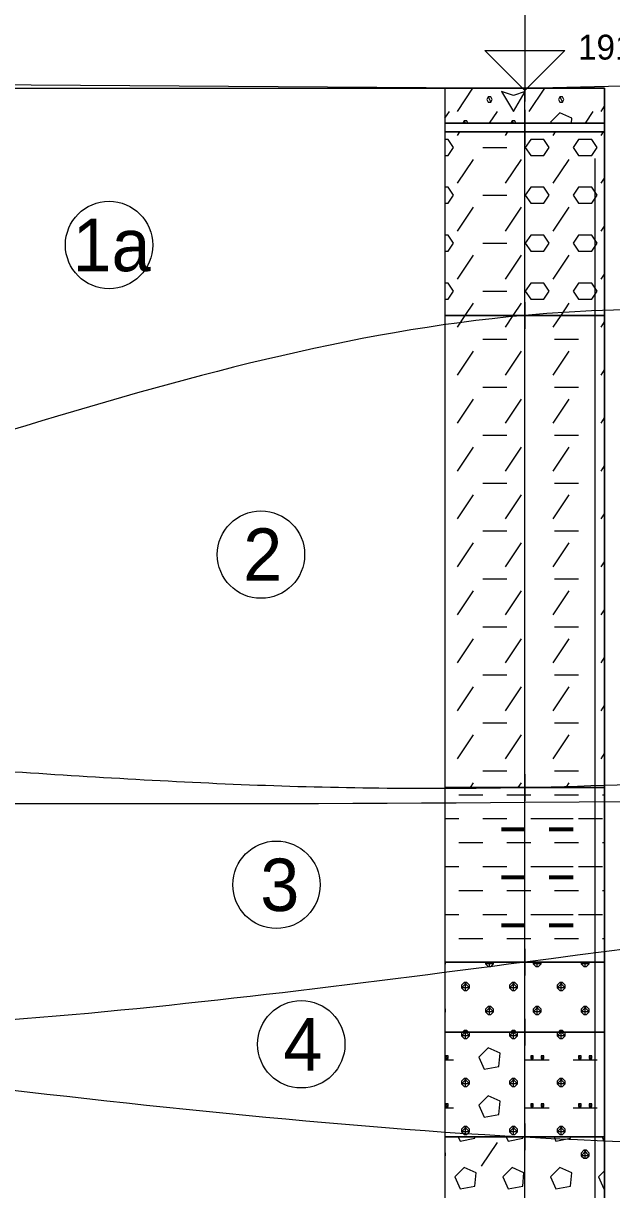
# Model space of a CAD drawing. Extents: x 3042 to 4120, y 576 to 2694.
# Drawn here: x 3391.93 to 3408.77, y 1581.88 to 1615.24 of the extents above; entities that cross this region are included whole.
import ezdxf

# ---------------------------------------------------------------- set-up
doc = ezdxf.new("R2010")
doc.units = 0
for name, color, linetype in [('11', 7, 'Continuous'), ('15', 7, 'Continuous'), ('17', 7, 'Continuous'), ('18', 7, 'Continuous'), ('51', 7, 'Continuous'), ('53', 7, 'Continuous'), ('56', 7, 'Continuous'), ('HPV', 7, 'Continuous'), ('pomocna', 7, 'Continuous'), ('rozhraní', 7, 'Continuous')]:
    doc.layers.add(name, color=color, linetype=linetype)

msp = doc.modelspace()

# ---------------------------------------------------------------- linework, layer by layer
at = {"layer": '11'}
msp.add_lwpolyline([(3376.602, 1613.588), (3406.282, 1613.388), (3454.612, 1614.538)], dxfattribs=at)
at = {"layer": '15'}
msp.add_lwpolyline([(3406.282, 1615.611), (3406.282, 1613.325), (3405.139, 1614.468), (3407.425, 1614.468), (3406.282, 1613.325)], dxfattribs=at)
at = {"layer": '18'}
msp.add_line((3406.282, 1563.388), (3406.282, 1613.388), dxfattribs=at)
at = {"layer": '51'}
for p, q in [((3404.354, 1612.724), (3404.797, 1613.388)), ((3406.411, 1612.724), (3406.855, 1613.388)), ((3408.469, 1612.724), (3408.568, 1612.872)), ((3403.996, 1612.529), (3404.125, 1612.724)), ((3404.545, 1612.457), (3404.51, 1612.388)), ((3405.274, 1612.388), (3405.497, 1612.724)), ((3405.916, 1612.457), (3405.882, 1612.388)), ((3407.021, 1612.419), (3407.035, 1612.388)), ((3408.017, 1612.388), (3408.24, 1612.724)), ((3404.354, 1612.038), (3404.421, 1612.138)), ((3405.726, 1612.038), (3405.793, 1612.138)), ((3407.097, 1612.038), (3407.164, 1612.138)), ((3408.469, 1612.038), (3408.536, 1612.138)), ((3405.078, 1611.695), (3405.764, 1611.695)), ((3404.354, 1610.666), (3404.811, 1611.352)), ((3405.726, 1610.666), (3406.183, 1611.352)), ((3407.097, 1610.666), (3407.554, 1611.352)), ((3408.469, 1610.666), (3408.568, 1610.815)), ((3405.078, 1610.323), (3405.764, 1610.323)), ((3404.354, 1609.295), (3404.811, 1609.98)), ((3405.726, 1609.295), (3406.183, 1609.98)), ((3407.097, 1609.295), (3407.554, 1609.98)), ((3408.469, 1609.295), (3408.568, 1609.443)), ((3405.078, 1608.952), (3405.764, 1608.952)), ((3404.354, 1607.923), (3404.811, 1608.609)), ((3405.726, 1607.923), (3406.183, 1608.609)), ((3407.097, 1607.923), (3407.554, 1608.609)), ((3408.469, 1607.923), (3408.568, 1608.071)), ((3405.078, 1607.58), (3405.764, 1607.58)), ((3404.579, 1606.888), (3404.811, 1607.237)), ((3405.95, 1606.888), (3406.183, 1607.237)), ((3407.322, 1606.888), (3407.554, 1607.237)), ((3404.354, 1606.551), (3404.579, 1606.888)), ((3405.726, 1606.551), (3405.95, 1606.888)), ((3407.097, 1606.551), (3407.322, 1606.888)), ((3408.469, 1606.551), (3408.568, 1606.7)), ((3405.078, 1606.209), (3405.764, 1606.209)), ((3407.135, 1606.209), (3407.821, 1606.209)), ((3404.354, 1605.18), (3404.811, 1605.866)), ((3405.726, 1605.18), (3406.183, 1605.866)), ((3407.097, 1605.18), (3407.554, 1605.866)), ((3408.469, 1605.18), (3408.568, 1605.328)), ((3405.078, 1604.837), (3405.764, 1604.837)), ((3407.135, 1604.837), (3407.821, 1604.837)), ((3404.354, 1603.808), (3404.811, 1604.494)), ((3405.726, 1603.808), (3406.183, 1604.494)), ((3407.097, 1603.808), (3407.554, 1604.494)), ((3408.469, 1603.808), (3408.568, 1603.957)), ((3405.078, 1603.465), (3405.764, 1603.465)), ((3407.135, 1603.465), (3407.821, 1603.465)), ((3404.354, 1602.437), (3404.811, 1603.122)), ((3405.726, 1602.437), (3406.183, 1603.122)), ((3407.097, 1602.437), (3407.554, 1603.122)), ((3408.469, 1602.437), (3408.568, 1602.585)), ((3405.078, 1602.094), (3405.764, 1602.094)), ((3407.135, 1602.094), (3407.821, 1602.094)), ((3404.354, 1601.065), (3404.811, 1601.751)), ((3405.726, 1601.065), (3406.183, 1601.751)), ((3407.097, 1601.065), (3407.554, 1601.751)), ((3408.469, 1601.065), (3408.568, 1601.213)), ((3405.078, 1600.722), (3405.764, 1600.722)), ((3407.135, 1600.722), (3407.821, 1600.722)), ((3404.354, 1599.693), (3404.811, 1600.379)), ((3405.726, 1599.693), (3406.183, 1600.379)), ((3407.097, 1599.693), (3407.554, 1600.379)), ((3408.469, 1599.693), (3408.568, 1599.842)), ((3405.078, 1599.351), (3405.764, 1599.351)), ((3407.135, 1599.351), (3407.821, 1599.351)), ((3404.354, 1598.322), (3404.811, 1599.008)), ((3405.726, 1598.322), (3406.183, 1599.008)), ((3407.097, 1598.322), (3407.554, 1599.008)), ((3408.469, 1598.322), (3408.568, 1598.47)), ((3405.078, 1597.979), (3405.764, 1597.979)), ((3407.135, 1597.979), (3407.821, 1597.979)), ((3404.354, 1596.95), (3404.811, 1597.636)), ((3405.726, 1596.95), (3406.183, 1597.636)), ((3407.097, 1596.95), (3407.554, 1597.636)), ((3408.469, 1596.95), (3408.568, 1597.099)), ((3405.078, 1596.607), (3405.764, 1596.607)), ((3407.135, 1596.607), (3407.821, 1596.607)), ((3404.354, 1595.579), (3404.811, 1596.264)), ((3405.726, 1595.579), (3406.183, 1596.264)), ((3407.097, 1595.579), (3407.554, 1596.264)), ((3408.469, 1595.579), (3408.568, 1595.727)), ((3405.078, 1595.236), (3405.764, 1595.236)), ((3407.135, 1595.236), (3407.821, 1595.236)), ((3404.354, 1594.207), (3404.811, 1594.893)), ((3405.726, 1594.207), (3406.183, 1594.893)), ((3407.097, 1594.207), (3407.554, 1594.893)), ((3408.469, 1594.207), (3408.568, 1594.355)), ((3405.078, 1593.864), (3405.764, 1593.864)), ((3407.135, 1593.864), (3407.821, 1593.864)), ((3404.723, 1593.388), (3404.811, 1593.521)), ((3406.094, 1593.388), (3406.183, 1593.521)), ((3407.466, 1593.388), (3407.554, 1593.521)), ((3404.392, 1593.178), (3405.078, 1593.178)), ((3405.764, 1593.178), (3406.45, 1593.178)), ((3407.135, 1593.178), (3407.821, 1593.178)), ((3408.507, 1593.178), (3408.568, 1593.178)), ((3403.996, 1592.493), (3404.392, 1592.493)), ((3405.078, 1592.493), (3405.764, 1592.493)), ((3406.45, 1592.493), (3407.135, 1592.493)), ((3406.983, 1592.493), (3407.669, 1592.493)), ((3407.821, 1592.493), (3408.507, 1592.493)), ((3405.611, 1592.226), (3406.297, 1592.226)), ((3405.611, 1592.188), (3406.297, 1592.188)), ((3405.611, 1592.15), (3406.297, 1592.15)), ((3406.983, 1592.226), (3407.669, 1592.226)), ((3406.983, 1592.188), (3407.669, 1592.188)), ((3406.983, 1592.15), (3407.669, 1592.15)), ((3404.392, 1591.807), (3405.078, 1591.807)), ((3405.764, 1591.807), (3406.45, 1591.807)), ((3407.135, 1591.807), (3407.821, 1591.807)), ((3408.507, 1591.807), (3408.568, 1591.807)), ((3403.996, 1591.121), (3404.392, 1591.121)), ((3405.078, 1591.121), (3405.764, 1591.121)), ((3406.45, 1591.121), (3407.135, 1591.121)), ((3406.983, 1591.121), (3407.669, 1591.121)), ((3407.821, 1591.121), (3408.507, 1591.121)), ((3405.611, 1590.854), (3406.297, 1590.854)), ((3405.611, 1590.816), (3406.297, 1590.816)), ((3405.611, 1590.778), (3406.297, 1590.778)), ((3406.983, 1590.854), (3407.669, 1590.854)), ((3406.983, 1590.816), (3407.669, 1590.816)), ((3406.983, 1590.778), (3407.669, 1590.778)), ((3404.392, 1590.435), (3405.078, 1590.435)), ((3405.764, 1590.435), (3406.45, 1590.435)), ((3407.135, 1590.435), (3407.821, 1590.435)), ((3408.507, 1590.435), (3408.568, 1590.435)), ((3403.996, 1589.749), (3404.392, 1589.749)), ((3405.078, 1589.749), (3405.764, 1589.749)), ((3406.45, 1589.749), (3407.135, 1589.749)), ((3406.983, 1589.749), (3407.669, 1589.749)), ((3407.821, 1589.749), (3408.507, 1589.749)), ((3405.611, 1589.483), (3406.297, 1589.483)), ((3405.611, 1589.445), (3406.297, 1589.445)), ((3405.611, 1589.406), (3406.297, 1589.406)), ((3406.983, 1589.483), (3407.669, 1589.483)), ((3406.983, 1589.445), (3407.669, 1589.445)), ((3406.983, 1589.406), (3407.669, 1589.406)), ((3404.392, 1589.064), (3405.078, 1589.064)), ((3405.764, 1589.064), (3406.45, 1589.064)), ((3407.135, 1589.064), (3407.821, 1589.064)), ((3408.507, 1589.064), (3408.568, 1589.064)), ((3405.268, 1588.263), (3405.268, 1588.388)), ((3406.64, 1588.263), (3406.64, 1588.388)), ((3408.012, 1588.263), (3408.012, 1588.388)), ((3404.583, 1587.578), (3404.583, 1587.806)), ((3405.954, 1587.578), (3405.954, 1587.806)), ((3407.326, 1587.578), (3407.326, 1587.806)), ((3405.268, 1586.892), (3405.268, 1587.12)), ((3406.64, 1586.892), (3406.64, 1587.12)), ((3408.012, 1586.892), (3408.012, 1587.12)), ((3404.545, 1586.435), (3404.498, 1586.388)), ((3404.575, 1586.388), (3404.621, 1586.435)), ((3404.583, 1586.388), (3404.583, 1586.435)), ((3404.583, 1586.206), (3404.583, 1586.388)), ((3405.916, 1586.435), (3405.87, 1586.388)), ((3405.946, 1586.388), (3405.992, 1586.435)), ((3405.954, 1586.388), (3405.954, 1586.435)), ((3405.954, 1586.206), (3405.954, 1586.388)), ((3407.288, 1586.435), (3407.242, 1586.388)), ((3407.318, 1586.388), (3407.364, 1586.435)), ((3407.326, 1586.388), (3407.326, 1586.435)), ((3407.326, 1586.206), (3407.326, 1586.388)), ((3403.996, 1585.596), (3404.24, 1585.596)), ((3406.297, 1585.596), (3406.983, 1585.596)), ((3407.669, 1585.596), (3408.355, 1585.596)), ((3404.583, 1584.834), (3404.583, 1585.063)), ((3405.954, 1584.834), (3405.954, 1585.063)), ((3407.326, 1584.834), (3407.326, 1585.063)), ((3403.996, 1584.225), (3404.24, 1584.225)), ((3406.297, 1584.225), (3406.983, 1584.225)), ((3407.669, 1584.225), (3408.355, 1584.225)), ((3404.583, 1583.463), (3404.583, 1583.691)), ((3405.954, 1583.463), (3405.954, 1583.691)), ((3407.326, 1583.463), (3407.326, 1583.691)), ((3405.04, 1582.548), (3405.497, 1583.234)), ((3408.012, 1582.777), (3408.012, 1583.006)), ((3408.568, 1582.419), (3408.393, 1582.244))]:
    msp.add_line(p, q, dxfattribs=at)
for points in [[(3403.996, 1612.388), (3408.568, 1612.388), (3408.568, 1613.388), (3403.996, 1613.388)], [(3403.996, 1612.138), (3408.568, 1612.138), (3408.568, 1612.388), (3403.996, 1612.388)], [(3403.996, 1606.888), (3408.568, 1606.888), (3408.568, 1612.138), (3403.996, 1612.138)], [(3403.996, 1593.388), (3408.568, 1593.388), (3408.568, 1606.888), (3403.996, 1606.888)], [(3403.996, 1588.388), (3408.568, 1588.388), (3408.568, 1593.388), (3403.996, 1593.388)], [(3403.996, 1586.388), (3408.568, 1586.388), (3408.568, 1588.388), (3403.996, 1588.388)], [(3403.996, 1583.388), (3408.568, 1583.388), (3408.568, 1586.388), (3403.996, 1586.388)], [(3403.996, 1569.388), (3408.568, 1569.388), (3408.568, 1583.388), (3403.996, 1583.388)]]:
    msp.add_lwpolyline(points, close=True, dxfattribs=at)
for points in [[(3405.23, 1613.143), (3405.192, 1613.067), (3405.23, 1612.99), (3405.307, 1612.99), (3405.345, 1613.067), (3405.307, 1613.143), (3405.23, 1613.143), (3405.307, 1612.99)], [(3405.611, 1613.295), (3405.954, 1612.724), (3406.297, 1613.295), (3405.954, 1613.181), (3405.611, 1613.295)], [(3407.288, 1613.143), (3407.25, 1613.067), (3407.288, 1612.99), (3407.364, 1612.99), (3407.402, 1613.067), (3407.364, 1613.143), (3407.288, 1613.143), (3407.364, 1612.99)], [(3404.655, 1612.388), (3404.621, 1612.457), (3404.545, 1612.457), (3404.579, 1612.388)], [(3406.027, 1612.388), (3405.992, 1612.457), (3405.916, 1612.457), (3405.95, 1612.388)], [(3407.616, 1612.388), (3407.631, 1612.533), (3407.288, 1612.686), (3407.021, 1612.419)], [(3403.996, 1611.466), (3404.087, 1611.466), (3404.24, 1611.695), (3404.087, 1611.924), (3403.996, 1611.924)], [(3406.45, 1611.466), (3406.831, 1611.466), (3406.983, 1611.695), (3406.831, 1611.924), (3406.45, 1611.924), (3406.297, 1611.695), (3406.45, 1611.466)], [(3407.821, 1611.466), (3408.202, 1611.466), (3408.355, 1611.695), (3408.202, 1611.924), (3407.821, 1611.924), (3407.669, 1611.695), (3407.821, 1611.466)], [(3403.996, 1610.095), (3404.087, 1610.095), (3404.24, 1610.323), (3404.087, 1610.552), (3403.996, 1610.552)], [(3406.45, 1610.095), (3406.831, 1610.095), (3406.983, 1610.323), (3406.831, 1610.552), (3406.45, 1610.552), (3406.297, 1610.323), (3406.45, 1610.095)], [(3407.821, 1610.095), (3408.202, 1610.095), (3408.355, 1610.323), (3408.202, 1610.552), (3407.821, 1610.552), (3407.669, 1610.323), (3407.821, 1610.095)], [(3403.996, 1608.723), (3404.087, 1608.723), (3404.24, 1608.952), (3404.087, 1609.18), (3403.996, 1609.18)], [(3406.45, 1608.723), (3406.831, 1608.723), (3406.983, 1608.952), (3406.831, 1609.18), (3406.45, 1609.18), (3406.297, 1608.952), (3406.45, 1608.723)], [(3407.821, 1608.723), (3408.202, 1608.723), (3408.355, 1608.952), (3408.202, 1609.18), (3407.821, 1609.18), (3407.669, 1608.952), (3407.821, 1608.723)], [(3403.996, 1607.352), (3404.087, 1607.352), (3404.24, 1607.58), (3404.087, 1607.809), (3403.996, 1607.809)], [(3406.45, 1607.352), (3406.831, 1607.352), (3406.983, 1607.58), (3406.831, 1607.809), (3406.45, 1607.809), (3406.297, 1607.58), (3406.45, 1607.352)], [(3407.821, 1607.352), (3408.202, 1607.352), (3408.355, 1607.58), (3408.202, 1607.809), (3407.821, 1607.809), (3407.669, 1607.58), (3407.821, 1607.352)], [(3403.996, 1588.324), (3404.011, 1588.34), (3404.011, 1588.388)], [(3403.996, 1588.355), (3404.011, 1588.34), (3403.996, 1588.34)], [(3405.154, 1588.388), (3405.154, 1588.34), (3405.23, 1588.263), (3405.307, 1588.263), (3405.383, 1588.34), (3405.383, 1588.388)], [(3405.334, 1588.388), (3405.383, 1588.34), (3405.154, 1588.34), (3405.203, 1588.388)], [(3406.526, 1588.388), (3406.526, 1588.34), (3406.602, 1588.263), (3406.678, 1588.263), (3406.754, 1588.34), (3406.754, 1588.388)], [(3406.706, 1588.388), (3406.754, 1588.34), (3406.526, 1588.34), (3406.575, 1588.388)], [(3407.897, 1588.388), (3407.897, 1588.34), (3407.974, 1588.263), (3408.05, 1588.263), (3408.126, 1588.34), (3408.126, 1588.388)], [(3408.077, 1588.388), (3408.126, 1588.34), (3407.897, 1588.34), (3407.946, 1588.388)], [(3404.545, 1587.806), (3404.468, 1587.73), (3404.468, 1587.654), (3404.545, 1587.578), (3404.621, 1587.578), (3404.697, 1587.654), (3404.697, 1587.73), (3404.621, 1587.806), (3404.545, 1587.806), (3404.697, 1587.654), (3404.468, 1587.654), (3404.621, 1587.806)], [(3405.916, 1587.806), (3405.84, 1587.73), (3405.84, 1587.654), (3405.916, 1587.578), (3405.992, 1587.578), (3406.069, 1587.654), (3406.069, 1587.73), (3405.992, 1587.806), (3405.916, 1587.806), (3406.069, 1587.654), (3405.84, 1587.654), (3405.992, 1587.806)], [(3407.288, 1587.806), (3407.212, 1587.73), (3407.212, 1587.654), (3407.288, 1587.578), (3407.364, 1587.578), (3407.44, 1587.654), (3407.44, 1587.73), (3407.364, 1587.806), (3407.288, 1587.806), (3407.44, 1587.654), (3407.212, 1587.654), (3407.364, 1587.806)], [(3403.996, 1586.953), (3404.011, 1586.968), (3404.011, 1587.044), (3403.996, 1587.06)], [(3405.23, 1587.12), (3405.154, 1587.044), (3405.154, 1586.968), (3405.23, 1586.892), (3405.307, 1586.892), (3405.383, 1586.968), (3405.383, 1587.044), (3405.307, 1587.12), (3405.23, 1587.12), (3405.383, 1586.968), (3405.154, 1586.968), (3405.307, 1587.12)], [(3406.602, 1587.12), (3406.526, 1587.044), (3406.526, 1586.968), (3406.602, 1586.892), (3406.678, 1586.892), (3406.754, 1586.968), (3406.754, 1587.044), (3406.678, 1587.12), (3406.602, 1587.12), (3406.754, 1586.968), (3406.526, 1586.968), (3406.678, 1587.12)], [(3407.974, 1587.12), (3407.897, 1587.044), (3407.897, 1586.968), (3407.974, 1586.892), (3408.05, 1586.892), (3408.126, 1586.968), (3408.126, 1587.044), (3408.05, 1587.12), (3407.974, 1587.12), (3408.126, 1586.968), (3407.897, 1586.968), (3408.05, 1587.12)], [(3403.996, 1586.983), (3404.011, 1586.968), (3403.996, 1586.968)], [(3404.498, 1586.388), (3404.468, 1586.358), (3404.468, 1586.282), (3404.545, 1586.206), (3404.621, 1586.206), (3404.697, 1586.282), (3404.697, 1586.358), (3404.667, 1586.388)], [(3404.591, 1586.388), (3404.697, 1586.282), (3404.468, 1586.282), (3404.575, 1586.388)], [(3404.667, 1586.388), (3404.621, 1586.435), (3404.545, 1586.435), (3404.591, 1586.388)], [(3405.87, 1586.388), (3405.84, 1586.358), (3405.84, 1586.282), (3405.916, 1586.206), (3405.992, 1586.206), (3406.069, 1586.282), (3406.069, 1586.358), (3406.039, 1586.388)], [(3405.962, 1586.388), (3406.069, 1586.282), (3405.84, 1586.282), (3405.946, 1586.388)], [(3406.039, 1586.388), (3405.992, 1586.435), (3405.916, 1586.435), (3405.962, 1586.388)], [(3407.242, 1586.388), (3407.212, 1586.358), (3407.212, 1586.282), (3407.288, 1586.206), (3407.364, 1586.206), (3407.44, 1586.282), (3407.44, 1586.358), (3407.41, 1586.388)], [(3407.334, 1586.388), (3407.44, 1586.282), (3407.212, 1586.282), (3407.318, 1586.388)], [(3407.41, 1586.388), (3407.364, 1586.435), (3407.288, 1586.435), (3407.334, 1586.388)], [(3404.964, 1585.673), (3405.116, 1585.33), (3405.535, 1585.406), (3405.573, 1585.787), (3405.23, 1585.939), (3404.964, 1585.673)], [(3404.011, 1585.711), (3404.011, 1585.635), (3404.087, 1585.635), (3404.087, 1585.711), (3404.011, 1585.711), (3404.087, 1585.635)], [(3406.45, 1585.711), (3406.45, 1585.635), (3406.526, 1585.635), (3406.526, 1585.711), (3406.45, 1585.711), (3406.526, 1585.635)], [(3406.754, 1585.711), (3406.754, 1585.635), (3406.831, 1585.635), (3406.831, 1585.711), (3406.754, 1585.711), (3406.831, 1585.635)], [(3407.821, 1585.711), (3407.821, 1585.635), (3407.897, 1585.635), (3407.897, 1585.711), (3407.821, 1585.711), (3407.897, 1585.635)], [(3408.126, 1585.711), (3408.126, 1585.635), (3408.202, 1585.635), (3408.202, 1585.711), (3408.126, 1585.711), (3408.202, 1585.635)], [(3404.545, 1585.063), (3404.468, 1584.987), (3404.468, 1584.911), (3404.545, 1584.834), (3404.621, 1584.834), (3404.697, 1584.911), (3404.697, 1584.987), (3404.621, 1585.063), (3404.545, 1585.063), (3404.697, 1584.911), (3404.468, 1584.911), (3404.621, 1585.063)], [(3405.916, 1585.063), (3405.84, 1584.987), (3405.84, 1584.911), (3405.916, 1584.834), (3405.992, 1584.834), (3406.069, 1584.911), (3406.069, 1584.987), (3405.992, 1585.063), (3405.916, 1585.063), (3406.069, 1584.911), (3405.84, 1584.911), (3405.992, 1585.063)], [(3407.288, 1585.063), (3407.212, 1584.987), (3407.212, 1584.911), (3407.288, 1584.834), (3407.364, 1584.834), (3407.44, 1584.911), (3407.44, 1584.987), (3407.364, 1585.063), (3407.288, 1585.063), (3407.44, 1584.911), (3407.212, 1584.911), (3407.364, 1585.063)], [(3404.964, 1584.301), (3405.116, 1583.958), (3405.535, 1584.034), (3405.573, 1584.415), (3405.23, 1584.568), (3404.964, 1584.301)], [(3404.011, 1584.339), (3404.011, 1584.263), (3404.087, 1584.263), (3404.087, 1584.339), (3404.011, 1584.339), (3404.087, 1584.263)], [(3406.45, 1584.339), (3406.45, 1584.263), (3406.526, 1584.263), (3406.526, 1584.339), (3406.45, 1584.339), (3406.526, 1584.263)], [(3406.754, 1584.339), (3406.754, 1584.263), (3406.831, 1584.263), (3406.831, 1584.339), (3406.754, 1584.339), (3406.831, 1584.263)], [(3407.821, 1584.339), (3407.821, 1584.263), (3407.897, 1584.263), (3407.897, 1584.339), (3407.821, 1584.339), (3407.897, 1584.263)], [(3408.126, 1584.339), (3408.126, 1584.263), (3408.202, 1584.263), (3408.202, 1584.339), (3408.126, 1584.339), (3408.202, 1584.263)], [(3404.379, 1583.388), (3404.43, 1583.272), (3404.849, 1583.349), (3404.853, 1583.388)], [(3404.545, 1583.691), (3404.468, 1583.615), (3404.468, 1583.539), (3404.545, 1583.463), (3404.621, 1583.463), (3404.697, 1583.539), (3404.697, 1583.615), (3404.621, 1583.691), (3404.545, 1583.691), (3404.697, 1583.539), (3404.468, 1583.539), (3404.621, 1583.691)], [(3405.75, 1583.388), (3405.802, 1583.272), (3406.221, 1583.349), (3406.225, 1583.388)], [(3405.916, 1583.691), (3405.84, 1583.615), (3405.84, 1583.539), (3405.916, 1583.463), (3405.992, 1583.463), (3406.069, 1583.539), (3406.069, 1583.615), (3405.992, 1583.691), (3405.916, 1583.691), (3406.069, 1583.539), (3405.84, 1583.539), (3405.992, 1583.691)], [(3407.122, 1583.388), (3407.173, 1583.272), (3407.593, 1583.349), (3407.597, 1583.388)], [(3407.288, 1583.691), (3407.212, 1583.615), (3407.212, 1583.539), (3407.288, 1583.463), (3407.364, 1583.463), (3407.44, 1583.539), (3407.44, 1583.615), (3407.364, 1583.691), (3407.288, 1583.691), (3407.44, 1583.539), (3407.212, 1583.539), (3407.364, 1583.691)], [(3408.493, 1583.388), (3408.545, 1583.272), (3408.568, 1583.276)], [(3403.996, 1582.838), (3404.011, 1582.853), (3404.011, 1582.929), (3403.996, 1582.945)], [(3403.996, 1582.869), (3404.011, 1582.853), (3403.996, 1582.853)], [(3407.974, 1583.006), (3407.897, 1582.929), (3407.897, 1582.853), (3407.974, 1582.777), (3408.05, 1582.777), (3408.126, 1582.853), (3408.126, 1582.929), (3408.05, 1583.006), (3407.974, 1583.006), (3408.126, 1582.853), (3407.897, 1582.853), (3408.05, 1583.006)], [(3404.278, 1582.244), (3404.43, 1581.901), (3404.849, 1581.977), (3404.887, 1582.358), (3404.545, 1582.51), (3404.278, 1582.244)], [(3405.649, 1582.244), (3405.802, 1581.901), (3406.221, 1581.977), (3406.259, 1582.358), (3405.916, 1582.51), (3405.649, 1582.244)], [(3407.021, 1582.244), (3407.173, 1581.901), (3407.593, 1581.977), (3407.631, 1582.358), (3407.288, 1582.51), (3407.021, 1582.244)], [(3408.393, 1582.244), (3408.545, 1581.901), (3408.568, 1581.905)]]:
    msp.add_lwpolyline(points, dxfattribs=at)
at = {"layer": '53'}
for p, q in [((3403.996, 1613.388), (3403.996, 1563.388)), ((3403.996, 1613.388), (3408.568, 1613.388)), ((3408.568, 1613.388), (3408.568, 1563.388)), ((3403.996, 1612.388), (3408.568, 1612.388)), ((3403.996, 1612.138), (3408.568, 1612.138)), ((3403.996, 1606.888), (3408.568, 1606.888)), ((3403.996, 1593.388), (3408.568, 1593.388)), ((3403.996, 1588.388), (3408.568, 1588.388)), ((3403.996, 1586.388), (3408.568, 1586.388)), ((3403.996, 1583.388), (3408.568, 1583.388))]:
    msp.add_line(p, q, dxfattribs=at)
at = {"layer": '56'}
for p, q in [((3406.282, 1613.769), (3406.282, 1613.007)), ((3405.901, 1613.388), (3406.663, 1613.388)), ((3406.282, 1612.769), (3406.282, 1612.007)), ((3406.282, 1612.519), (3406.282, 1611.757)), ((3405.901, 1612.388), (3406.663, 1612.388)), ((3405.901, 1612.138), (3406.663, 1612.138)), ((3406.282, 1607.269), (3406.282, 1606.507)), ((3405.901, 1606.888), (3406.663, 1606.888)), ((3406.282, 1593.769), (3406.282, 1593.007)), ((3405.901, 1593.388), (3406.663, 1593.388)), ((3406.282, 1588.769), (3406.282, 1588.007)), ((3405.901, 1588.388), (3406.663, 1588.388)), ((3406.282, 1586.769), (3406.282, 1586.007)), ((3405.901, 1586.388), (3406.663, 1586.388)), ((3406.282, 1583.769), (3406.282, 1583.007)), ((3405.901, 1583.388), (3406.663, 1583.388))]:
    msp.add_line(p, q, dxfattribs=at)
at = {"layer": 'HPV'}
msp.add_spline([(3258.558, 1595.438), (3265.132, 1595.438), (3304.222, 1591.874), (3343.272, 1592.467), (3406.282, 1592.961), (3505.772, 1594.985), (3516.554, 1594.985)], degree=3, dxfattribs=at)
at = {"layer": 'pomocna'}
for p, q in [((3243.082, 1613.388), (3406.282, 1613.388)), ((3406.282, 1551.838), (3406.282, 1613.388)), ((3408.292, 1551.838), (3408.292, 1611.375))]:
    msp.add_line(p, q, dxfattribs=at)
at = {"layer": 'rozhraní'}
for centre in [(3394.381, 1608.902), (3398.73, 1600.046), (3399.173, 1590.601), (3399.883, 1586.039)]:
    msp.add_circle(centre, 1.25, dxfattribs=at)
for points in [[(3436.991, 1614.18), (3434.712, 1610.538), (3432.768, 1607.51), (3431.406, 1607.08), (3426.757, 1606.609), (3406.282, 1606.888), (3376.882, 1599.691), (3343.272, 1599.888), (3304.222, 1599.038), (3297.763, 1599.038)], [(3343.149, 1592.908), (3343.272, 1592.888), (3351.552, 1592.438), (3359.888, 1593.128), (3368.248, 1594.122), (3372.427, 1594.472), (3376.599, 1594.586), (3384.02, 1594.321), (3391.441, 1593.85), (3398.862, 1593.447), (3406.282, 1593.388), (3418.367, 1594.021), (3430.442, 1595.004), (3442.519, 1595.967), (3454.612, 1596.538), (3467.4, 1596.805), (3480.19, 1597.046), (3505.772, 1597.288), (3515.471, 1597.288)], [(3514.887, 1589.833), (3505.845, 1589.635), (3454.612, 1592.538), (3406.282, 1588.388), (3376.599, 1586.586), (3364.06, 1589.145), (3356.751, 1592.851)], [(3388.049, 1585.144), (3406.282, 1583.388), (3454.612, 1585.538), (3505.772, 1587.788), (3517.156, 1587.788)]]:
    msp.add_spline(points, degree=3, dxfattribs=at)

# ---------------------------------------------------------------- texts
at = {"layer": '17'}
msp.add_text('191.31', height=0.7112, dxfattribs=at).set_placement((3407.806, 1614.206))
at = {"layer": 'rozhraní'}
for s, p in [('1a', (3393.337, 1608.152)), ('2', (3398.222, 1599.296)), ('3', (3398.711, 1589.851)), ('4', (3399.368, 1585.289))]:
    msp.add_text(s, height=1.5, dxfattribs=at).set_placement(p)

doc.saveas('drawing.dxf')
